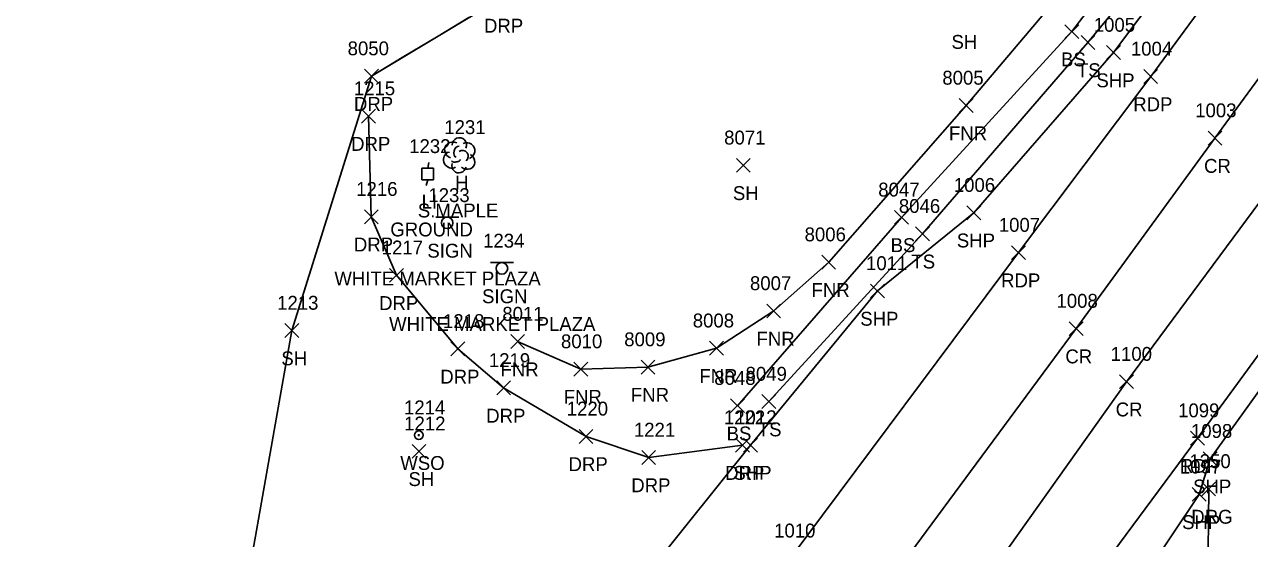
# Model space of a CAD drawing. Extents: x 1769141 to 1770911, y 735471 to 741449.
# Drawn here: x 1770071.6 to 1770248, y 736438.6 to 736512.6 of the extents above; entities that cross this region are included whole.
import ezdxf

# ---------------------------------------------------------------- set-up
doc = ezdxf.new("R2010")
doc.units = 0
for name, color, linetype in [('L_A', 7, 'Continuous'), ('L_C', 7, 'Continuous'), ('L_I', 7, 'Continuous'), ('L_TIC', 7, 'Continuous'), ('LELB', 7, 'Continuous'), ('LFNC', 7, 'Continuous'), ('LSOGP', 7, 'Continuous'), ('LTD', 7, 'Continuous'), ('P_A', 7, 'Continuous'), ('P_I', 7, 'Continuous'), ('P_TIC', 7, 'Continuous'), ('PET', 7, 'Continuous'), ('PRC', 7, 'Continuous'), ('PSP', 7, 'Continuous'), ('R_A', 7, 'Continuous'), ('R_I', 7, 'Continuous'), ('R_TIC', 7, 'Continuous'), ('RDG', 7, 'Continuous'), ('RDP', 7, 'Continuous'), ('S_A', 7, 'Continuous'), ('S_C', 7, 'Continuous'), ('S_I', 7, 'Continuous'), ('SSGN', 7, 'Continuous'), ('U_A', 7, 'Continuous'), ('U_C', 7, 'Continuous'), ('U_I', 7, 'Continuous'), ('ULP', 7, 'Continuous'), ('UWV', 7, 'Continuous')]:
    doc.layers.add(name, color=color, linetype=linetype)

msp = doc.modelspace()

# ---------------------------------------------------------------- linework, layer by layer
at = {"layer": 'L_TIC'}
for points in [[(1770221.45, 736510.56), (1770223.45, 736512.56)], [(1770223.45, 736510.56), (1770221.45, 736512.56)], [(1770223.78, 736509), (1770225.78, 736511)], [(1770225.78, 736509), (1770223.78, 736511)], [(1770206.22, 736499.92), (1770208.22, 736501.92)], [(1770208.22, 736499.92), (1770206.22, 736501.92)], [(1770174.14, 736491.3), (1770176.14, 736493.3)], [(1770176.14, 736491.3), (1770174.14, 736493.3)], [(1770196.91, 736483.81), (1770198.91, 736485.81)], [(1770198.91, 736483.81), (1770196.91, 736485.81)], [(1770199.94, 736481.45), (1770201.94, 736483.45)], [(1770201.94, 736481.45), (1770199.94, 736483.45)], [(1770186.43, 736477.36), (1770188.43, 736479.36)], [(1770188.43, 736477.36), (1770186.43, 736479.36)], [(1770178.51, 736470.33), (1770180.51, 736472.33)], [(1770180.51, 736470.33), (1770178.51, 736472.33)], [(1770109.11, 736467.51), (1770111.11, 736469.51)], [(1770111.11, 736467.51), (1770109.11, 736469.51)], [(1770141.63, 736465.92), (1770143.63, 736467.92)], [(1770143.63, 736465.92), (1770141.63, 736467.92)], [(1770170.27, 736464.96), (1770172.27, 736466.96)], [(1770172.27, 736464.96), (1770170.27, 736466.96)], [(1770150.73, 736461.96), (1770152.73, 736463.96)], [(1770152.73, 736461.96), (1770150.73, 736463.96)], [(1770160.4, 736462.25), (1770162.4, 736464.25)], [(1770162.4, 736462.25), (1770160.4, 736464.25)], [(1770173.29, 736456.69), (1770175.29, 736458.69)], [(1770175.29, 736456.69), (1770173.29, 736458.69)], [(1770177.81, 736457.28), (1770179.81, 736459.28)], [(1770179.81, 736457.28), (1770177.81, 736459.28)], [(1770127.41, 736450.12), (1770129.41, 736452.12)], [(1770129.41, 736450.12), (1770127.41, 736452.12)]]:
    msp.add_lwpolyline(points, dxfattribs=at)
at = {"layer": 'LELB'}
for points in [[(1770255.19, 736558.62), (1770242.21, 736537.33), (1770222.45, 736511.56), (1770197.91, 736484.81), (1770174.29, 736457.69)], [(1770260.1, 736557.57), (1770245.27, 736534.87), (1770224.78, 736510), (1770200.94, 736482.45), (1770178.81, 736458.28)]]:
    msp.add_lwpolyline(points, dxfattribs=at)
at = {"layer": 'LFNC'}
msp.add_lwpolyline([(1770251.81, 736566.95), (1770248.48, 736557.11), (1770243.78, 736548.39), (1770238.3, 736539.75), (1770226.42, 736523.62), (1770207.22, 736500.92), (1770187.43, 736478.36), (1770179.51, 736471.33), (1770171.27, 736465.96), (1770161.4, 736463.25), (1770151.73, 736462.96), (1770142.63, 736466.92)], dxfattribs=at)
at = {"layer": 'LSOGP'}
msp.add_lwpolyline([(1770135.61, 736513.59), (1770130.93, 736510.78), (1770126.25, 736507.96), (1770121.57, 736505.15), (1770110.11, 736468.51), (1770103.76, 736432.66), (1770098.98, 736430.66), (1770093.71, 736426.7), (1770089.29, 736421.41), (1770084.86, 736416.12), (1770080.44, 736410.83), (1770076.01, 736405.53), (1770069.84, 736397.74), (1770063.66, 736389.95), (1770057.48, 736382.15), (1770051.31, 736374.36), (1770046.74, 736370.18), (1770041.86, 736367.53), (1770038.15, 736364.39), (1770036.17, 736360.57), (1770033.58, 736354), (1770031, 736347.44), (1770026.62, 736348.91), (1769993.16, 736315.04)], dxfattribs=at)
at = {"layer": 'LTD'}
msp.add_line((1770134.19, 736493.8), (1770134.19, 736493.8), dxfattribs=at)
msp.add_line((1770134.19, 736493.8), (1770134.19, 736493.8), dxfattribs=at)
msp.add_arc((1770134.23, 736495.23), 1.05, 335.5272, 180.9563, dxfattribs=at)
for centre, major_axis, ratio, start_param, end_param in [((1770133.4, 736494.46), (1.21, -0.51), 0.895232, 1.570796, 4.712389), ((1770135.23, 736494.38), (-1.14, -0.48), 0.949671, 1.570796, 4.712389), ((1770133.1, 736493.09), (0.58, -1.04), 0.959034, 3.141593, 6.283185), ((1770133.98, 736494.25), (-0.208, -0.792), 0.645439, 3.141593, 6.283185), ((1770134.69, 736493.63), (-0.5, 0.667), 0.989748, 3.141593, 6.283185), ((1770135.19, 736492.96), (-1.09, 0.79), 0.841452, 1.570796, 4.712389), ((1770134.19, 736492.3), (0.26, 1.06), 0.942809, 1.570796, 4.712389), ((1770133.73, 736493.05), (-0.625, -0.083), 0.423636, 0, 3.141593)]:
    msp.add_ellipse(centre, major_axis=major_axis, ratio=ratio, start_param=start_param, end_param=end_param, dxfattribs=at)
at = {"layer": 'P_TIC'}
for points in [[(1770227.46, 736507.54), (1770229.46, 736509.54)], [(1770229.46, 736507.54), (1770227.46, 736509.54)], [(1770232.81, 736504.1), (1770234.81, 736506.1)], [(1770234.81, 736504.1), (1770232.81, 736506.1)], [(1770242.07, 736495.22), (1770244.07, 736497.22)], [(1770244.07, 736495.22), (1770242.07, 736497.22)], [(1770207.35, 736484.48), (1770209.35, 736486.48)], [(1770209.35, 736484.48), (1770207.35, 736486.48)], [(1770213.78, 736478.73), (1770215.78, 736480.73)], [(1770215.78, 736478.73), (1770213.78, 736480.73)], [(1770193.45, 736473.21), (1770195.45, 736475.21)], [(1770195.45, 736473.21), (1770193.45, 736475.21)], [(1770222.09, 736467.79), (1770224.09, 736469.79)], [(1770224.09, 736467.79), (1770222.09, 736469.79)], [(1770229.34, 736460.15), (1770231.34, 736462.15)], [(1770231.34, 736460.15), (1770229.34, 736462.15)], [(1770239.54, 736452.02), (1770241.54, 736454.02)], [(1770241.54, 736452.02), (1770239.54, 736454.02)], [(1770175.16, 736451.02), (1770177.16, 736453.02)], [(1770177.16, 736451.02), (1770175.16, 736453.02)], [(1770241.38, 736449.05), (1770243.38, 736451.05)], [(1770243.38, 736449.05), (1770241.38, 736451.05)], [(1770239.79, 736443.92), (1770241.79, 736445.92)], [(1770241.79, 736443.92), (1770239.79, 736445.92)]]:
    msp.add_lwpolyline(points, dxfattribs=at)
at = {"layer": 'PET'}
for points in [[(1770265.45, 736548.14), (1770233.81, 736505.1), (1770214.78, 736479.73), (1770181.86, 736435.71), (1770164.43, 736411.34), (1770129.07, 736364.56), (1770098.56, 736324.28), (1770069.2, 736286.3), (1770037.06, 736250.08), (1770003.41, 736212.01), (1769948.39, 736150.19)], [(1769972.69, 736105.82), (1769981.65, 736116.06), (1770015.59, 736158.16), (1770044.18, 736194.64), (1770075.98, 736235.7), (1770109.3, 736278.71), (1770142.01, 736321.28), (1770171.6, 736359.99), (1770203.15, 736402.53), (1770240.54, 736453.02), (1770268.15, 736490.76)]]:
    msp.add_lwpolyline(points, dxfattribs=at)
at = {"layer": 'PRC'}
for points in [[(1770266.16, 736527.74), (1770243.07, 736496.22), (1770223.09, 736468.79), (1770191.97, 736426.73), (1770173.04, 736401.4), (1770140.02, 736357.14), (1770108.13, 736316.43), (1770078.65, 736278.29), (1770049.87, 736240.81), (1770017.25, 736198.82), (1769960.72, 736129.2)], [(1769967.38, 736118.8), (1769975.06, 736127.64), (1770005.79, 736165.48), (1770035.06, 736202.05), (1770066.46, 736242.82), (1770100.21, 736286.53), (1770131.78, 736327.46), (1770163.02, 736368.56), (1770194.81, 736411.18), (1770230.34, 736461.15), (1770266.83, 736510.39)]]:
    msp.add_lwpolyline(points, dxfattribs=at)
at = {"layer": 'PSP'}
for points in [[(1770265.25, 736557.45), (1770228.46, 736508.54), (1770208.35, 736485.48), (1770194.45, 736474.21), (1770176.16, 736452.02), (1770152.52, 736422.5), (1770115.48, 736375.72), (1770084.24, 736336.46), (1770078.62, 736331.57), (1770061.85, 736309.43), (1770045.63, 736285.18), (1770026.01, 736258.46), (1769991.6, 736211.85), (1769987.43, 736205.68), (1769955.22, 736162.14), (1769945.78, 736151.22)], [(1770028.18, 736163.78), (1770048.39, 736191.26), (1770079.94, 736232.12), (1770113.09, 736275.08), (1770146.06, 736318.5), (1770175.37, 736357.25), (1770206.31, 736399.08), (1770222, 736420.57), (1770224.87, 736421.1), (1770240.79, 736444.92), (1770242.38, 736450.05), (1770268.59, 736486.45)]]:
    msp.add_lwpolyline(points, dxfattribs=at)
at = {"layer": 'R_TIC'}
for points in [[(1770120.57, 736504.15), (1770122.57, 736506.15)], [(1770122.57, 736504.15), (1770120.57, 736506.15)], [(1770120.15, 736498.39), (1770122.15, 736500.39)], [(1770122.15, 736498.39), (1770120.15, 736500.39)], [(1770120.55, 736483.9), (1770122.55, 736485.9)], [(1770122.55, 736483.9), (1770120.55, 736485.9)], [(1770124.18, 736475.47), (1770126.18, 736477.47)], [(1770126.18, 736475.47), (1770124.18, 736477.47)], [(1770133, 736464.87), (1770135, 736466.87)], [(1770135, 736464.87), (1770133, 736466.87)], [(1770139.61, 736459.25), (1770141.61, 736461.25)], [(1770141.61, 736459.25), (1770139.61, 736461.25)], [(1770151.48, 736452.27), (1770153.48, 736454.27)], [(1770153.48, 736452.27), (1770151.48, 736454.27)], [(1770174.03, 736451.01), (1770176.03, 736453.01)], [(1770176.03, 736451.01), (1770174.03, 736453.01)], [(1770160.5, 736449.23), (1770162.5, 736451.23)], [(1770162.5, 736449.23), (1770160.5, 736451.23)], [(1770241.17, 736444.7), (1770243.17, 736446.7)], [(1770243.17, 736444.7), (1770241.17, 736446.7)]]:
    msp.add_lwpolyline(points, dxfattribs=at)
at = {"layer": 'RDG'}
msp.add_lwpolyline([(1770242.17, 736445.7), (1770242.04, 736432.27), (1770244.61, 736417.08), (1770255.31, 736385.9), (1770266.82, 736344.34), (1770279.16, 736305.46), (1770288.37, 736272.44), (1770295.4, 736239.77), (1770299.96, 736212.56), (1770304.66, 736177.73), (1770305.66, 736161.18), (1770305.82, 736136.56)], dxfattribs=at)
at = {"layer": 'RDP'}
for points in [[(1770121.57, 736505.15), (1770140.3, 736516.41), (1770158.72, 736528.3), (1770171.33, 736540.26), (1770178.03, 736548.01), (1770188.64, 736566.85), (1770191.03, 736578.68), (1770191.22, 736594.27)], [(1770121.15, 736499.39), (1770121.55, 736484.9), (1770125.18, 736476.47), (1770134, 736465.87), (1770140.61, 736460.25), (1770152.48, 736453.27), (1770161.5, 736450.23), (1770175.03, 736452.01)]]:
    msp.add_lwpolyline(points, dxfattribs=at)
at = {"layer": 'SSGN'}
for p, q in [((1770130.84, 736484.86), (1770134.17, 736484.86)), ((1770132.48, 736484.03), (1770132.48, 736484.03)), ((1770138.71, 736478.3), (1770142.04, 736478.3)), ((1770140.36, 736477.47), (1770140.36, 736477.47))]:
    msp.add_line(p, q, dxfattribs=at)
for centre in [(1770132.48, 736484.03), (1770140.36, 736477.47)]:
    msp.add_circle(centre, 0.833, dxfattribs=at)
at = {"layer": 'ULP'}
for p, q in [((1770129.85, 736492.73), (1770129.69, 736491.9)), ((1770128.85, 736490.23), (1770128.85, 736491.9)), ((1770128.85, 736491.9), (1770130.52, 736491.9)), ((1770130.52, 736490.23), (1770128.85, 736490.23)), ((1770129.44, 736489.4), (1770129.69, 736490.23)), ((1770129.69, 736491.07), (1770129.69, 736491.07)), ((1770130.52, 736491.9), (1770130.52, 736490.23))]:
    msp.add_line(p, q, dxfattribs=at)
at = {"layer": 'UWV'}
for radius in [0.625, 0.0833]:
    msp.add_circle((1770128.39, 736453.44), radius, dxfattribs=at)

# ---------------------------------------------------------------- texts
at = {"layer": 'L_A'}
for s, p in [('SH', (1770205.12, 736509.08)), ('BS', (1770220.89, 736506.56)), ('TS', (1770223.19, 736505)), ('FNR', (1770204.75, 736495.92)), ('H', (1770133.62, 736488.8)), ('SH', (1770173.63, 736487.3)), ('BS', (1770196.35, 736479.81)), ('TS', (1770199.34, 736477.45)), ('FNR', (1770184.96, 736473.36)), ('FNR', (1770177.04, 736466.33)), ('SH', (1770108.59, 736463.51)), ('FNR', (1770140.16, 736461.92)), ('FNR', (1770168.8, 736460.96)), ('FNR', (1770158.94, 736458.25)), ('FNR', (1770149.26, 736457.96)), ('TS', (1770177.22, 736453.28)), ('BS', (1770172.73, 736452.69)), ('SH', (1770126.9, 736446.12))]:
    msp.add_text(s, height=2, dxfattribs=at).set_placement(p)
at = {"layer": 'L_C'}
msp.add_text('S.MAPLE', height=2, dxfattribs=at).set_placement((1770128.25, 736484.8))
at = {"layer": 'L_I'}
for s, p in [('8005', (1770203.8, 736503.92)), ('1231', (1770132.06, 736496.8)), ('8071', (1770172.37, 736495.3)), ('8047', (1770194.57, 736487.81)), ('8046', (1770197.54, 736485.45)), ('8006', (1770183.96, 736481.36)), ('8007', (1770176.09, 736474.33)), ('1213', (1770107.98, 736471.51)), ('8011', (1770140.42, 736469.92)), ('8008', (1770167.85, 736468.96)), ('8010', (1770148.87, 736465.96)), ('8009', (1770157.98, 736466.25)), ('8048', (1770170.95, 736460.69)), ('8049', (1770175.46, 736461.28)), ('1212', (1770126.28, 736454.12))]:
    msp.add_text(s, height=2, dxfattribs=at).set_placement(p)
at = {"layer": 'P_A'}
for s, p in [('SHP', (1770225.99, 736503.54)), ('RDP', (1770231.3, 736500.1)), ('CR', (1770241.5, 736491.22)), ('SHP', (1770205.89, 736480.48)), ('RDP', (1770212.27, 736474.73)), ('SHP', (1770191.98, 736469.21)), ('CR', (1770221.52, 736463.79)), ('CR', (1770228.77, 736456.15)), ('RDP', (1770238.02, 736448.02)), ('SHP', (1770173.7, 736447.02)), ('SHP', (1770239.92, 736445.05)), ('SHP', (1770238.33, 736439.92))]:
    msp.add_text(s, height=2, dxfattribs=at).set_placement(p)
at = {"layer": 'P_I'}
for s, p in [('1005', (1770225.61, 736511.54)), ('1004', (1770230.96, 736508.1)), ('1003', (1770240.22, 736499.22)), ('1006', (1770205.45, 736488.48)), ('1007', (1770211.93, 736482.73)), ('1011', (1770192.81, 736477.21)), ('1008', (1770220.24, 736471.79)), ('1100', (1770228.05, 736464.15)), ('1012', (1770173.96, 736455.02)), ('1099', (1770237.76, 736456.02)), ('1098', (1770239.61, 736453.05)), ('1097', (1770238.02, 736447.92)), ('1010', (1770179.57, 736438.71))]:
    msp.add_text(s, height=2, dxfattribs=at).set_placement(p)
at = {"layer": 'R_A'}
for s, p in [('DRP', (1770137.78, 736511.41)), ('DRP', (1770119.05, 736500.15)), ('DRP', (1770118.64, 736494.39)), ('DRP', (1770119.04, 736479.9)), ('DRP', (1770122.67, 736471.47)), ('DRP', (1770131.48, 736460.87)), ('DRP', (1770138.1, 736455.25)), ('DRP', (1770149.96, 736448.27)), ('DRP', (1770172.52, 736447.01)), ('DRP', (1770158.99, 736445.23)), ('DRG', (1770239.66, 736440.7))]:
    msp.add_text(s, height=2, dxfattribs=at).set_placement(p)
at = {"layer": 'R_I'}
for s, p in [('8050', (1770118.14, 736508.15)), ('1215', (1770119.03, 736502.39)), ('1216', (1770119.37, 736487.9)), ('1217', (1770123.05, 736479.47)), ('1218', (1770131.87, 736468.87)), ('1219', (1770138.48, 736463.25)), ('1220', (1770149.7, 736456.27)), ('1222', (1770172.33, 736455.01)), ('1221', (1770159.37, 736453.23)), ('1350', (1770239.39, 736448.7))]:
    msp.add_text(s, height=2, dxfattribs=at).set_placement(p)
at = {"layer": 'S_A'}
for p in [(1770129.62, 736479.01), (1770137.5, 736472.45)]:
    msp.add_text('SIGN', height=2, dxfattribs=at).set_placement(p)
at = {"layer": 'S_C'}
for p in [(1770116.23, 736475.01), (1770124.11, 736468.45)]:
    msp.add_text('WHITE MARKET PLAZA', height=2, dxfattribs=at).set_placement(p)
at = {"layer": 'S_I'}
for s, p in [('1233', (1770129.77, 736487.01)), ('1234', (1770137.65, 736480.45))]:
    msp.add_text(s, height=2, dxfattribs=at).set_placement(p)
at = {"layer": 'U_A'}
for s, p in [('LI', (1770128.79, 736486.07)), ('WSO', (1770125.72, 736448.44))]:
    msp.add_text(s, height=2, dxfattribs=at).set_placement(p)
at = {"layer": 'U_C'}
msp.add_text('GROUND', height=2, dxfattribs=at).set_placement((1770124.29, 736482.07))
at = {"layer": 'U_I'}
for s, p in [('1232', (1770127, 736494.07)), ('1214', (1770126.26, 736456.44))]:
    msp.add_text(s, height=2, dxfattribs=at).set_placement(p)

doc.saveas('drawing.dxf')
